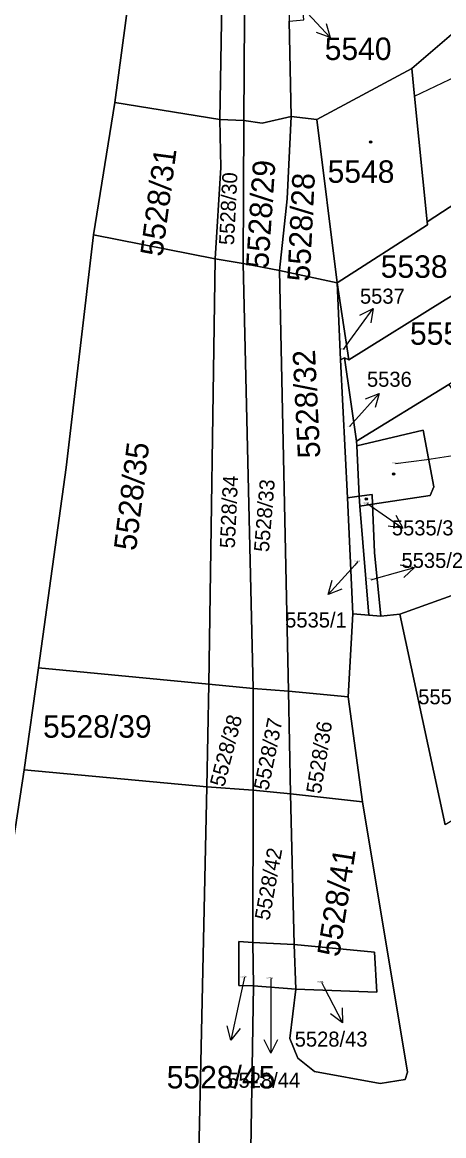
# Model space of a CAD drawing. Extents: x -596233 to -595156, y -1161235 to -1159375.
# Drawn here: x -595385.4 to -595353.5, y -1160883.5 to -1160799.2 of the extents above; entities that cross this region are included whole.
import ezdxf

# ---------------------------------------------------------------- set-up
doc = ezdxf.new("R2010")
doc.units = 0
for name, color, linetype in [('KN_CAR_KR', 7, 'Continuous'), ('KN_KULTURY', 7, 'Continuous'), ('KN_PARC_CIS_POM', 7, 'Continuous'), ('KN_PARC_CIS_POZ', 7, 'Continuous'), ('KN_PARC_CIS_STAV', 7, 'Continuous'), ('KN_PARC_PLOCHA', 7, 'Continuous'), ('PARC_C_SIPKA', 7, 'Continuous'), ('parcely_l', 7, 'Continuous')]:
    doc.layers.add(name, color=color, linetype=linetype)

msp = doc.modelspace()

# ---------------------------------------------------------------- linework, layer by layer
at = {"layer": 'KN_CAR_KR'}
msp.add_lwpolyline([(-595355.71, -1160804.81), (-595349.89, -1160802.03)], dxfattribs=at)
at = {"layer": 'KN_KULTURY'}
for centre, radius in [((-595359.04, -1160808.27), 0.09), ((-595359.04, -1160808.27), 0.0398), ((-595357.3, -1160833.42), 0.09), ((-595357.3, -1160833.42), 0.0398), ((-595359.37, -1160835.3), 0.09), ((-595359.37, -1160835.3), 0.0398)]:
    msp.add_circle(centre, radius, dxfattribs=at)
at = {"layer": 'KN_PARC_PLOCHA'}
for points in [[(-595394.62, -1160628.27), (-595372.46, -1160708.61), (-595368.77, -1160707.68), (-595368.05, -1160718.59), (-595367.23, -1160732.88), (-595366.87, -1160735.11), (-595369.62, -1160747.47), (-595369.67, -1160753.79), (-595371.49, -1160754.84), (-595377.34, -1160797.37), (-595378.4, -1160805.3), (-595380.02, -1160815.3), (-595382.09, -1160832.91), (-595384.17, -1160848.1), (-595385.27, -1160855.8), (-595388.63, -1160877.73)], [(-595368.99, -1160938.62), (-595367.9, -1160872.17), (-595364.71, -1160872.41), (-595365.15, -1160876.16), (-595364.55, -1160877.64), (-595363.29, -1160878.65), (-595358.32, -1160879.56), (-595356.44, -1160879.26), (-595356.25, -1160878.69), (-595359.66, -1160858.23), (-595360.74, -1160850.28), (-595360.39, -1160844.01), (-595359.19, -1160844.1), (-595358.27, -1160844.17), (-595356.82, -1160844.02), (-595353.39, -1160859.98)], [(-595389.54, -1160885.94), (-595389.33, -1160883.29), (-595388.63, -1160877.73), (-595385.27, -1160855.8), (-595371.43, -1160857.09), (-595372.27, -1160895.33)]]:
    msp.add_lwpolyline(points, dxfattribs=at)
for points in [[(-595353.63, -1160766.74), (-595364.3, -1160776.14), (-595366.63, -1160778.44), (-595368.04, -1160780.89), (-595368.5, -1160783.25), (-595368.63, -1160806.66), (-595370.46, -1160806.58), (-595369.76, -1160765.22), (-595369.67, -1160753.79), (-595366.09, -1160751.72), (-595364.28, -1160751.54)], [(-595370.46, -1160806.58), (-595378.4, -1160805.3), (-595377.34, -1160797.37), (-595371.49, -1160754.84), (-595369.67, -1160753.79), (-595369.76, -1160765.22)], [(-595351.3, -1160769.73), (-595359.04, -1160775.94), (-595361.25, -1160778.44), (-595364.5, -1160781.61), (-595365.27, -1160782.37), (-595365.61, -1160783.82), (-595365.53, -1160785.04), (-595365.39, -1160791.29), (-595365.21, -1160799.13), (-595365.05, -1160806.34), (-595367.25, -1160806.84), (-595368.63, -1160806.66), (-595368.5, -1160783.25), (-595368.04, -1160780.89), (-595366.63, -1160778.44), (-595364.3, -1160776.14), (-595353.63, -1160766.74)], [(-595329.4, -1160796.16), (-595338.61, -1160803.79), (-595345.85, -1160808.67), (-595349.68, -1160811.01), (-595354.76, -1160814.31), (-595355.71, -1160804.81), (-595355.92, -1160802.72), (-595351.68, -1160799.08), (-595350.54, -1160798.14), (-595345.71, -1160794.17), (-595336.94, -1160786.99)], [(-595350.54, -1160798.14), (-595351.68, -1160799.08), (-595355.92, -1160802.72), (-595363.11, -1160806.57), (-595365.05, -1160806.34), (-595365.21, -1160799.13), (-595364.11, -1160799.03), (-595364.43, -1160795.34), (-595360.29, -1160792.2), (-595357.99, -1160790.24), (-595355.45, -1160793.61), (-595354.41, -1160792.74), (-595353.66, -1160793.95)], [(-595354.76, -1160814.31), (-595354.74, -1160814.56), (-595361.57, -1160818.93), (-595363.11, -1160806.57), (-595355.92, -1160802.72), (-595355.71, -1160804.81)], [(-595370.46, -1160806.58), (-595370.39, -1160810.2), (-595370.81, -1160817.12), (-595380.02, -1160815.3), (-595378.4, -1160805.3)], [(-595368.63, -1160806.66), (-595368.7, -1160817.47), (-595370.81, -1160817.12), (-595370.39, -1160810.2), (-595370.46, -1160806.58)], [(-595365.93, -1160818.01), (-595368.7, -1160817.47), (-595368.63, -1160806.66), (-595367.25, -1160806.84), (-595365.05, -1160806.34), (-595365.35, -1160812.59)], [(-595363.11, -1160806.57), (-595361.57, -1160818.93), (-595365.93, -1160818.01), (-595365.35, -1160812.59), (-595365.05, -1160806.34)], [(-595346.61, -1160816.07), (-595347.85, -1160816.89), (-595353.41, -1160820.24), (-595360.68, -1160824.77), (-595361.57, -1160818.93), (-595354.74, -1160814.56), (-595354.76, -1160814.31), (-595349.68, -1160811.01)], [(-595370.81, -1160817.12), (-595371.3, -1160849.32), (-595384.17, -1160848.1), (-595382.09, -1160832.91), (-595380.02, -1160815.3)], [(-595341.6, -1160819.19), (-595345.95, -1160822.04), (-595353.13, -1160826.63), (-595360.11, -1160830.94), (-595361.03, -1160824.63), (-595360.68, -1160824.77), (-595353.41, -1160820.24), (-595347.85, -1160816.89), (-595346.61, -1160816.07), (-595344.61, -1160814.76), (-595343.36, -1160816.65)], [(-595368.7, -1160817.47), (-595367.94, -1160849.66), (-595371.3, -1160849.32), (-595370.81, -1160817.12)], [(-595365.93, -1160818.01), (-595365.27, -1160849.85), (-595367.94, -1160849.66), (-595368.7, -1160817.47)], [(-595361.57, -1160818.93), (-595361.32, -1160824.77), (-595360.8, -1160835.21), (-595360.39, -1160844.01), (-595360.74, -1160850.28), (-595365.27, -1160849.85), (-595365.93, -1160818.01)], [(-595360.68, -1160824.77), (-595361.03, -1160824.63), (-595361.32, -1160824.77), (-595361.57, -1160818.93)], [(-595341.94, -1160835.18), (-595345.95, -1160837.75), (-595348.84, -1160839.59), (-595350.83, -1160840.85), (-595350.57, -1160841.77), (-595356.82, -1160844.02), (-595358.27, -1160844.17), (-595358.76, -1160839.37), (-595358.9, -1160835.71), (-595354.54, -1160835.03), (-595354.26, -1160834.39), (-595355.07, -1160830.1), (-595360.09, -1160831.28), (-595360.11, -1160830.94), (-595353.13, -1160826.63), (-595350.77, -1160830.25), (-595343.7, -1160825.62), (-595337.44, -1160821.55), (-595333.66, -1160827.23), (-595343.14, -1160833.31)], [(-595360.11, -1160830.94), (-595360.09, -1160831.28), (-595359.92, -1160835.09), (-595360.8, -1160835.21), (-595361.32, -1160824.77), (-595361.03, -1160824.63)], [(-595327.13, -1160834.25), (-595324.43, -1160838.08), (-595326.81, -1160839.91), (-595327.86, -1160840.71), (-595327.9, -1160840.83), (-595328.43, -1160841.24), (-595332.24, -1160844.2), (-595332.7, -1160844.56), (-595337.5, -1160848.36), (-595338.98, -1160849.55), (-595347.51, -1160856.42), (-595353.39, -1160859.98), (-595356.82, -1160844.02), (-595350.57, -1160841.77), (-595350.83, -1160840.85), (-595348.84, -1160839.59), (-595345.95, -1160837.75), (-595341.94, -1160835.18), (-595332.43, -1160829.08), (-595331.2, -1160828.28), (-595328.63, -1160832.01), (-595328.27, -1160832.53)], [(-595358.9, -1160835.71), (-595358.93, -1160834.96), (-595359.92, -1160835.09), (-595360.09, -1160831.28), (-595355.07, -1160830.1), (-595354.26, -1160834.39), (-595354.54, -1160835.03)], [(-595359.86, -1160835.86), (-595359.19, -1160844.1), (-595360.39, -1160844.01), (-595360.8, -1160835.21), (-595359.92, -1160835.09)], [(-595358.9, -1160835.71), (-595359.86, -1160835.86), (-595359.92, -1160835.09), (-595358.93, -1160834.96)], [(-595358.27, -1160844.17), (-595359.19, -1160844.1), (-595359.86, -1160835.86), (-595358.9, -1160835.71), (-595358.76, -1160839.37)], [(-595371.3, -1160849.32), (-595371.43, -1160857.09), (-595385.27, -1160855.8), (-595384.17, -1160848.1)], [(-595367.94, -1160849.66), (-595367.93, -1160857.36), (-595371.43, -1160857.09), (-595371.3, -1160849.32)], [(-595365.27, -1160849.85), (-595365.1, -1160857.62), (-595367.93, -1160857.36), (-595367.94, -1160849.66)], [(-595360.74, -1160850.28), (-595359.66, -1160858.23), (-595365.1, -1160857.62), (-595365.27, -1160849.85)], [(-595367.93, -1160857.36), (-595367.97, -1160868.88), (-595369.03, -1160868.8), (-595369.03, -1160872.14), (-595367.9, -1160872.17), (-595368.99, -1160938.62), (-595368.96, -1160941.49), (-595367.4, -1160975.81), (-595370.13, -1160963.17), (-595370.09, -1160952.04), (-595372.32, -1160913.17), (-595372.27, -1160895.33), (-595371.43, -1160857.09)], [(-595365.1, -1160857.62), (-595364.82, -1160869.04), (-595367.97, -1160868.88), (-595367.93, -1160857.36)], [(-595359.66, -1160858.23), (-595356.25, -1160878.69), (-595356.44, -1160879.26), (-595358.32, -1160879.56), (-595363.29, -1160878.65), (-595364.55, -1160877.64), (-595365.15, -1160876.16), (-595364.71, -1160872.41), (-595358.58, -1160872.65), (-595358.75, -1160869.62), (-595364.82, -1160869.04), (-595365.1, -1160857.62)], [(-595367.97, -1160868.88), (-595367.9, -1160872.17), (-595369.03, -1160872.14), (-595369.03, -1160868.8)], [(-595364.82, -1160869.04), (-595364.71, -1160872.41), (-595367.9, -1160872.17), (-595367.97, -1160868.88)], [(-595364.71, -1160872.41), (-595364.82, -1160869.04), (-595358.75, -1160869.62), (-595358.58, -1160872.65)]]:
    msp.add_lwpolyline(points, close=True, dxfattribs=at)
at = {"layer": 'PARC_C_SIPKA'}
for points in [[(-595364.69, -1160797.61), (-595364.15, -1160798.18), (-595362.0971, -1160800.3676)], [(-595362.4168, -1160799.2963), (-595362.0971, -1160800.3676), (-595363.146, -1160799.9806)], [(-595361.1, -1160823.99), (-595360.61, -1160823.31), (-595358.8604, -1160820.873)], [(-595359.8497, -1160821.3937), (-595358.8604, -1160820.873), (-595359.0374, -1160821.977)], [(-595360.64, -1160829.83), (-595360.39, -1160829.55), (-595358.3969, -1160827.3078)], [(-595359.435, -1160827.723), (-595358.3969, -1160827.3078), (-595358.6876, -1160828.3874)], [(-595357.15, -1160832.62), (-595354.79, -1160832.31), (-595351.8242, -1160831.8581)], [(-595359.3, -1160835.65), (-595359.07, -1160835.81), (-595356.6038, -1160837.5181)], [(-595357.1412, -1160836.5377), (-595356.6038, -1160837.5181), (-595357.7105, -1160837.3598)], [(-595360.01, -1160840.04), (-595360.25, -1160840.31), (-595362.2569, -1160842.5399)], [(-595359, -1160841.42), (-595358.6, -1160841.31), (-595355.7131, -1160840.494)], [(-595356.8114, -1160840.2848), (-595355.7131, -1160840.494), (-595356.5394, -1160841.2471)], [(-595361.2163, -1160842.1311), (-595362.2569, -1160842.5399), (-595361.9596, -1160841.4621)], [(-595368.59, -1160871.51), (-595368.99, -1160873.34), (-595369.6303, -1160876.2709)], [(-595366.6, -1160871.61), (-595366.6, -1160874.26), (-595366.6, -1160877.26)], [(-595362.75, -1160871.89), (-595362.55, -1160872.29), (-595361.1841, -1160874.961)], [(-595361.1942, -1160873.843), (-595361.1841, -1160874.961), (-595362.0845, -1160874.2983)], [(-595368.9284, -1160875.4006), (-595369.6303, -1160876.2709), (-595369.9054, -1160875.1872)], [(-595366.1, -1160876.26), (-595366.6, -1160877.26), (-595367.1, -1160876.26)]]:
    msp.add_lwpolyline(points, dxfattribs=at)
at = {"layer": 'parcely_l'}
for points in [[(-595378.4, -1160805.3), (-595377.34, -1160797.37), (-595371.49, -1160754.84), (-595369.67, -1160753.79)], [(-595369.67, -1160753.79), (-595369.76, -1160765.22), (-595370.46, -1160806.58)], [(-595368.63, -1160806.66), (-595368.5, -1160783.25), (-595368.04, -1160780.89), (-595366.63, -1160778.44), (-595364.3, -1160776.14), (-595353.63, -1160766.74)], [(-595355.92, -1160802.72), (-595351.68, -1160799.08), (-595350.54, -1160798.14)], [(-595365.21, -1160799.13), (-595365.05, -1160806.34)], [(-595363.11, -1160806.57), (-595355.92, -1160802.72)], [(-595355.92, -1160802.72), (-595355.71, -1160804.81), (-595354.76, -1160814.31)], [(-595378.4, -1160805.3), (-595380.02, -1160815.3)], [(-595370.46, -1160806.58), (-595378.4, -1160805.3)], [(-595370.46, -1160806.58), (-595370.39, -1160810.2), (-595370.81, -1160817.12)], [(-595368.63, -1160806.66), (-595370.46, -1160806.58)], [(-595368.7, -1160817.47), (-595368.63, -1160806.66)], [(-595365.05, -1160806.34), (-595367.25, -1160806.84), (-595368.63, -1160806.66)], [(-595365.93, -1160818.01), (-595365.35, -1160812.59), (-595365.05, -1160806.34)], [(-595365.05, -1160806.34), (-595363.11, -1160806.57)], [(-595361.57, -1160818.93), (-595363.11, -1160806.57)], [(-595354.76, -1160814.31), (-595349.68, -1160811.01)], [(-595361.57, -1160818.93), (-595354.74, -1160814.56), (-595354.76, -1160814.31)], [(-595384.17, -1160848.1), (-595382.09, -1160832.91), (-595380.02, -1160815.3)], [(-595380.02, -1160815.3), (-595370.81, -1160817.12)], [(-595346.61, -1160816.07), (-595347.85, -1160816.89), (-595353.41, -1160820.24), (-595360.68, -1160824.77)], [(-595371.3, -1160849.32), (-595370.81, -1160817.12)], [(-595370.81, -1160817.12), (-595368.7, -1160817.47)], [(-595368.7, -1160817.47), (-595367.94, -1160849.66)], [(-595368.7, -1160817.47), (-595365.93, -1160818.01)], [(-595365.27, -1160849.85), (-595365.93, -1160818.01)], [(-595365.93, -1160818.01), (-595361.57, -1160818.93)], [(-595360.68, -1160824.77), (-595361.57, -1160818.93)], [(-595361.57, -1160818.93), (-595361.32, -1160824.77)], [(-595361.32, -1160824.77), (-595361.03, -1160824.63)], [(-595361.03, -1160824.63), (-595360.11, -1160830.94)], [(-595360.68, -1160824.77), (-595361.03, -1160824.63)], [(-595360.8, -1160835.21), (-595361.32, -1160824.77)], [(-595353.13, -1160826.63), (-595360.11, -1160830.94)], [(-595360.09, -1160831.28), (-595355.07, -1160830.1), (-595354.26, -1160834.39), (-595354.54, -1160835.03), (-595358.9, -1160835.71)], [(-595360.11, -1160830.94), (-595360.09, -1160831.28)], [(-595359.92, -1160835.09), (-595360.09, -1160831.28)], [(-595359.92, -1160835.09), (-595360.8, -1160835.21)], [(-595360.8, -1160835.21), (-595360.39, -1160844.01)], [(-595358.9, -1160835.71), (-595358.93, -1160834.96), (-595359.92, -1160835.09)], [(-595359.86, -1160835.86), (-595359.92, -1160835.09)], [(-595356.82, -1160844.02), (-595350.57, -1160841.77), (-595350.83, -1160840.85), (-595348.84, -1160839.59), (-595345.95, -1160837.75), (-595341.94, -1160835.18)], [(-595359.86, -1160835.86), (-595358.9, -1160835.71)], [(-595359.19, -1160844.1), (-595359.86, -1160835.86)], [(-595358.9, -1160835.71), (-595358.76, -1160839.37), (-595358.27, -1160844.17)], [(-595360.39, -1160844.01), (-595360.74, -1160850.28)], [(-595359.19, -1160844.1), (-595360.39, -1160844.01)], [(-595356.82, -1160844.02), (-595358.27, -1160844.17)], [(-595353.39, -1160859.98), (-595356.82, -1160844.02)], [(-595358.27, -1160844.17), (-595359.19, -1160844.1)], [(-595385.27, -1160855.8), (-595384.17, -1160848.1)], [(-595384.17, -1160848.1), (-595371.3, -1160849.32)], [(-595371.3, -1160849.32), (-595371.43, -1160857.09)], [(-595367.94, -1160849.66), (-595371.3, -1160849.32)], [(-595367.93, -1160857.36), (-595367.94, -1160849.66)], [(-595367.94, -1160849.66), (-595365.27, -1160849.85)], [(-595365.27, -1160849.85), (-595365.1, -1160857.62)], [(-595360.74, -1160850.28), (-595365.27, -1160849.85)], [(-595360.74, -1160850.28), (-595359.66, -1160858.23)], [(-595389.54, -1160885.94), (-595389.33, -1160883.29), (-595388.63, -1160877.73), (-595385.27, -1160855.8)], [(-595385.27, -1160855.8), (-595371.43, -1160857.09)], [(-595371.43, -1160857.09), (-595372.27, -1160895.33), (-595372.32, -1160913.17), (-595370.09, -1160952.04), (-595370.13, -1160963.17), (-595367.4, -1160975.81)], [(-595367.93, -1160857.36), (-595371.43, -1160857.09)], [(-595367.93, -1160857.36), (-595367.97, -1160868.88)], [(-595365.1, -1160857.62), (-595367.93, -1160857.36)], [(-595359.66, -1160858.23), (-595356.25, -1160878.69), (-595356.44, -1160879.26), (-595358.32, -1160879.56), (-595363.29, -1160878.65), (-595364.55, -1160877.64), (-595365.15, -1160876.16), (-595364.71, -1160872.41)], [(-595364.82, -1160869.04), (-595365.1, -1160857.62)], [(-595365.1, -1160857.62), (-595359.66, -1160858.23)], [(-595367.9, -1160872.17), (-595369.03, -1160872.14), (-595369.03, -1160868.8), (-595367.97, -1160868.88)], [(-595367.97, -1160868.88), (-595367.9, -1160872.17)], [(-595367.97, -1160868.88), (-595364.82, -1160869.04)], [(-595364.71, -1160872.41), (-595364.82, -1160869.04)], [(-595364.82, -1160869.04), (-595358.75, -1160869.62), (-595358.58, -1160872.65), (-595364.71, -1160872.41)], [(-595367.9, -1160872.17), (-595368.99, -1160938.62), (-595368.96, -1160941.49), (-595367.4, -1160975.81)], [(-595364.71, -1160872.41), (-595367.9, -1160872.17)]]:
    msp.add_lwpolyline(points, dxfattribs=at)

# ---------------------------------------------------------------- texts
at = {"layer": 'KN_PARC_CIS_POM'}
for s, p in [('5537', (-595361.2833, -1160823.99)), ('5536', (-595360.8233, -1160829.83)), ('5554/2', (-595357.4333, -1160832.62)), ('5535/3', (-595359.5833, -1160835.65)), ('5535/1', (-595360.2933, -1160840.04)), ('5535/2', (-595359.2833, -1160841.42)), ('5528/45', (-595368.9233, -1160871.51)), ('5528/44', (-595366.9333, -1160871.61)), ('5528/43', (-595363.0833, -1160871.89))]:
    msp.add_text(s, height=0.1, dxfattribs=at).set_placement(p)
at = {"layer": 'KN_PARC_CIS_POZ'}
for s, height, rotation, p in [('5528/31', 1.7, 82.461481, (-595374.8034, -1160817.0076)), ('5528/29', 1.7, 86.160687, (-595366.7894, -1160817.9039)), ('5528/30', 1.14, 87.224649, (-595369.384, -1160816.1055)), ('5528/28', 1.7, 87.1928, (-595363.6575, -1160818.8698)), ('5528/32', 1.7, 92.872696, (-595362.846, -1160832.1795)), ('5528/35', 1.7, 82.874984, (-595376.8029, -1160839.2729)), ('5528/34', 1.14, 87.336666, (-595369.3266, -1160839.0559)), ('5528/33', 1.14, 85.235643, (-595366.7456, -1160839.3568)), ('5528/38', 1.14, 75.556976, (-595370.1278, -1160857.1599)), ('5528/37', 1.14, 78.589249, (-595366.7918, -1160857.4249)), ('5528/36', 1.14, 80.961678, (-595362.807, -1160857.6728)), ('5528/42', 1.14, 79.644806, (-595366.713, -1160867.2581)), ('5528/41', 1.7, 81.190875, (-595361.4178, -1160870.0298))]:
    msp.add_text(s, height=height, rotation=rotation, dxfattribs=at).set_placement(p)
for s, height, p in [('5537', 1.14, (-595359.85, -1160820.52)), ('5552', 1.7, (-595356.0666, -1160823.63)), ('5535/2', 1.14, (-595356.7054, -1160840.5263)), ('5528/39', 1.7, (-595383.8366, -1160853.38)), ('5528/43', 1.14, (-595364.79, -1160876.77)), ('5528/45', 1.7, (-595374.4772, -1160879.9355)), ('5528/44', 1.14, (-595369.8877, -1160879.8814))]:
    msp.add_text(s, height=height, dxfattribs=at).set_placement(p)
at = {"layer": 'KN_PARC_CIS_STAV'}
for s, height, p in [('5540', 1.7, (-595362.5166, -1160802.07)), ('5548', 1.7, (-595362.2966, -1160811.37)), ('5538', 1.7, (-595358.2766, -1160818.56)), ('5536', 1.14, (-595359.32, -1160826.81)), ('5535/3', 1.14, (-595357.4342, -1160838.0619)), ('5535/1', 1.14, (-595365.5106, -1160845.0368)), ('5555/2', 1.14, (-595355.44, -1160850.85))]:
    msp.add_text(s, height=height, dxfattribs=at).set_placement(p)

doc.saveas('drawing.dxf')
